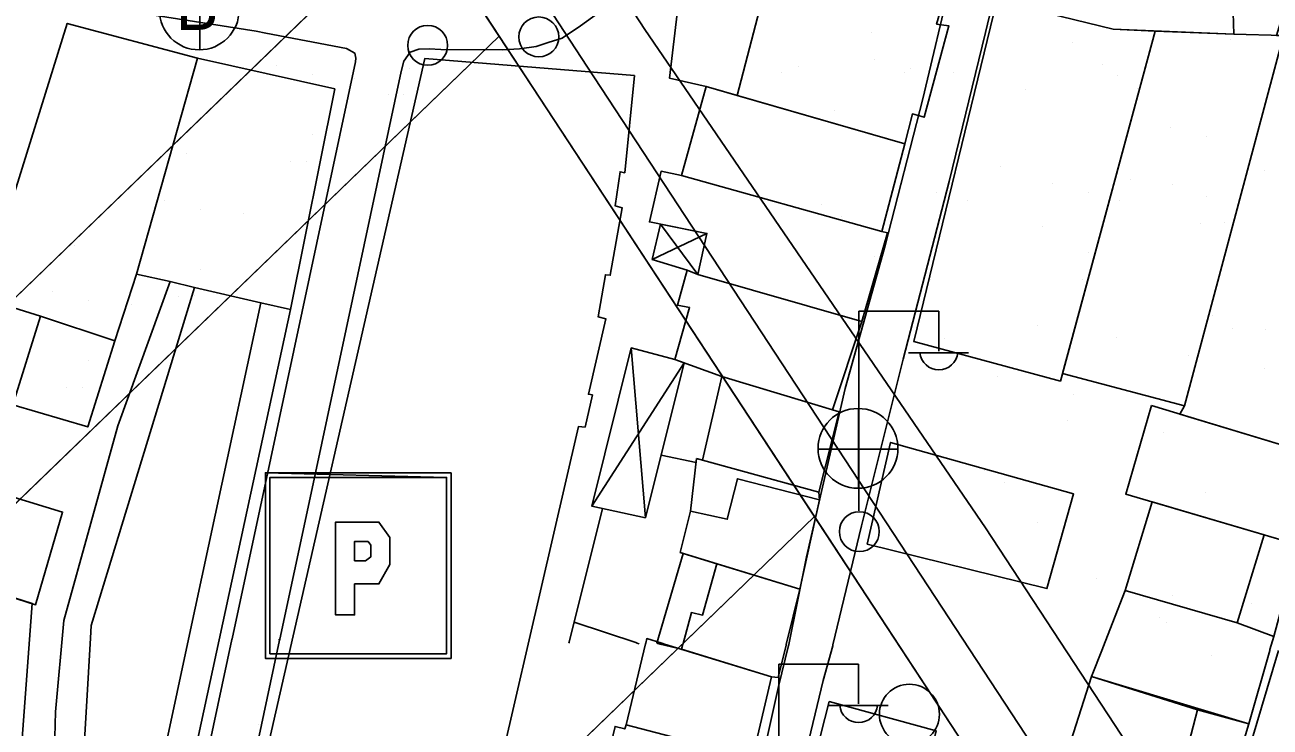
# Model space of a CAD drawing. Extents: x 417997 to 421451, y 4451742 to 4455216.
# Drawn here: x 420191.7 to 420300.8, y 4452336 to 4452397.6 of the extents above; entities that cross this region are included whole.
import ezdxf

# ---------------------------------------------------------------- set-up
doc = ezdxf.new("R2010")
doc.units = 0
for name, color, linetype in [('ADA', 7, 'Continuous'), ('ADAKENARI', 7, 'Continuous'), ('B_Mesken', 7, 'Continuous'), ('B_Sundurma', 7, 'Continuous'), ('B_Teras', 7, 'Continuous'), ('Default', 7, 'Continuous'), ('KALDIRIM', 7, 'Continuous'), ('LJ_SEMBOL', 7, 'Continuous'), ('PL_AYA_PARK_DINLENME', 7, 'Continuous'), ('PL_GENEL_OTOPARK', 7, 'Continuous'), ('PL_TURZM', 7, 'Continuous'), ('S_Elektrik_Diregi', 7, 'Continuous'), ('S_Rogar_Kapagi', 7, 'Continuous'), ('S_Rogar_Kapagi_Buski', 7, 'Continuous'), ('S_Tek_Agac', 7, 'Continuous'), ('Sinir_Duvar_tek_tarafa_ait', 7, 'Continuous'), ('TR_PARKALANI', 7, 'Continuous'), ('TR_TİC_TURIZM_K', 7, 'Continuous'), ('Yol_Sose', 7, 'Continuous')]:
    doc.layers.add(name, color=color, linetype=linetype)

# ---------------------------------------------------------------- blocks, each defined once
blk = doc.blocks.new('POINT_DISPLAY')
at = {"layer": 'Default'}
blk.add_line((0, 0), (0, 0), dxfattribs=at)

msp = doc.modelspace()

# ---------------------------------------------------------------- linework, layer by layer
at = {"layer": 'ADA'}
for p, q in [((420225.97, 4452407.72), (420177.01, 4452360.38)), ((420225.97, 4452407.72), (420177.01, 4452360.38)), ((420183.37, 4452348.45), (420233.22, 4452396.66)), ((420183.37, 4452348.45), (420233.22, 4452396.66)), ((420207.61, 4452303.03), (420260.85, 4452354.51)), ((420207.61, 4452303.03), (420260.85, 4452354.51))]:
    msp.add_line(p, q, dxfattribs=at)
at = {"layer": 'ADAKENARI'}
for p, q in [((420231.59, 4452419.21), (420246, 4452397.23)), ((420231.59, 4452419.21), (420246, 4452397.23)), ((420222.39, 4452413.18), (420236.8, 4452391.2)), ((420222.39, 4452413.18), (420236.8, 4452391.2)), ((420246, 4452397.23), (420275.85, 4452353.52)), ((420246, 4452397.23), (420275.85, 4452353.52)), ((420236.8, 4452391.2), (420284.88, 4452317.87)), ((420236.8, 4452391.2), (420284.88, 4452317.87)), ((420315.27, 4452293.39), (420275.85, 4452353.52)), ((420315.27, 4452293.39), (420275.85, 4452353.52))]:
    msp.add_line(p, q, dxfattribs=at)
at = {"layer": 'B_Mesken'}
for points in [[(420258.33, 4452403.4), (420249.55, 4452404.82), (420248.16, 4452392.96), (420251.36, 4452392.22), (420254.08, 4452391.44), (420256.78, 4452401.8), (420257.91, 4452401.51)], [(420277.64, 4452405.23), (420276.84, 4452399.75), (420287.04, 4452397.25), (420297.61, 4452396.82), (420297.44, 4452402.46)], [(420258.33, 4452403.4), (420257.91, 4452401.51), (420256.78, 4452401.8), (420254.08, 4452391.44), (420268.77, 4452387.2), (420269.45, 4452389.83), (420270.46, 4452389.54), (420272.65, 4452397.54), (420271.56, 4452397.7), (420272.38, 4452400.5)], [(420276.84, 4452399.75), (420269.58, 4452369.86), (420282.41, 4452366.39), (420290.72, 4452397.1), (420287.04, 4452397.25)], [(420301.34, 4452396.72), (420301.68, 4452397.75), (420316.11, 4452398.63), (420305.65, 4452359.63), (420292.87, 4452363.49), (420293.3, 4452364.22), (420301.97, 4452396.7)], [(420201.45, 4452375.78), (420199.56, 4452369.92), (420193.04, 4452372.1), (420187.86, 4452373.69), (420189.92, 4452380.27), (420195.37, 4452397.77), (420206.8, 4452394.71)], [(420297.61, 4452396.82), (420301.97, 4452396.7), (420293.3, 4452364.22), (420282.59, 4452367.06), (420290.72, 4452397.1)], [(420218.83, 4452392.04), (420214.93, 4452372.68), (420212.35, 4452373.26), (420206.54, 4452374.6), (420204.39, 4452375.13), (420201.45, 4452375.78), (420206.8, 4452394.71)], [(420210.63, 4452324.04), (420226.71, 4452394.68), (420245.08, 4452393.19), (420244.24, 4452384.67), (420243.82, 4452384.75), (420243.38, 4452381.77), (420244.01, 4452381.59), (420242.97, 4452375.67), (420242.54, 4452375.72), (420241.89, 4452372.04), (420242.59, 4452371.85), (420241.05, 4452365.24), (420241.4, 4452365.18), (420240.76, 4452362.36), (420240.19, 4452362.42), (420230.28, 4452319.55), (420225.3, 4452320.83)], [(420251.36, 4452392.22), (420249.21, 4452384.44), (420266.76, 4452379.5), (420268.77, 4452387.2)], [(420265.02, 4452371.62), (420250.63, 4452375.73), (420251.44, 4452379.35), (420246.39, 4452380.36), (420247.42, 4452384.8), (420249.21, 4452384.44), (420266.76, 4452379.5), (420267.27, 4452379.39)], [(420265.02, 4452371.62), (420262.45, 4452363.88), (420252.74, 4452366.8), (420248.63, 4452368.3), (420249.91, 4452372.85), (420248.85, 4452373.06), (420249.71, 4452376.13), (420250.63, 4452375.73)], [(420183.28, 4452374.78), (420180.96, 4452367.45), (420190.61, 4452364.3), (420193.04, 4452372.1), (420187.86, 4452373.69)], [(420194.09, 4452327.39), (420194.34, 4452337.39), (420195.07, 4452345.4), (420199.81, 4452362.48), (420204.39, 4452375.13), (420206.54, 4452374.6), (420212.35, 4452373.26), (420214.93, 4452372.68), (420204.65, 4452325.01), (420202.11, 4452325.58), (420196.41, 4452326.87)], [(420199.56, 4452369.92), (420197.17, 4452362.38), (420190.61, 4452364.3), (420193.04, 4452372.1)], [(420251.04, 4452359.47), (420252.74, 4452366.8), (420263.02, 4452363.71), (420261.24, 4452356.66)], [(420290.39, 4452364.24), (420288.14, 4452356.48), (420303.62, 4452351.92), (420305.65, 4452359.63)], [(420265.48, 4452352.1), (420281.23, 4452348.19), (420283.57, 4452356.51), (420267.53, 4452361.01)], [(420179.47, 4452359.64), (420176.93, 4452351.79), (420192.6, 4452346.78), (420194.96, 4452354.91)], [(420250.52, 4452359.61), (420261.24, 4452356.66), (420261.3, 4452355.99), (420259.58, 4452348.14), (420252.3, 4452350.38), (420249.36, 4452351.28), (420249.1, 4452351.36), (420250.01, 4452354.99)], [(420301.11, 4452343.98), (420303.27, 4452352.02), (420303.62, 4452351.92), (420290.46, 4452355.8), (420288.09, 4452348.03), (420297.92, 4452345.18)], [(420247.05, 4452343.4), (420249.36, 4452351.28), (420252.3, 4452350.38), (420259.58, 4452348.14), (420258.38, 4452343.28), (420258.37, 4452343.22), (420257.67, 4452340.39), (420257.1, 4452340.46), (420249.21, 4452342.87), (420247.34, 4452343.33)], [(420184.06, 4452349.51), (420192.29, 4452346.88), (420191.02, 4452329.52), (420180.93, 4452332.84), (420179.57, 4452334.14)], [(420286.1, 4452342.92), (420285.14, 4452340.47), (420298.92, 4452336.33), (420300.76, 4452342.77), (420300.78, 4452342.84), (420301.11, 4452343.98), (420297.92, 4452345.18), (420288.09, 4452348.03), (420286.12, 4452342.99)], [(420247.72, 4452343.33), (420257.1, 4452340.46), (420255.42, 4452333.35), (420244.36, 4452336.25), (420246.05, 4452343.35), (420246.07, 4452343.42), (420246.16, 4452343.81), (420247.49, 4452343.4)], [(420298.92, 4452336.33), (420296.63, 4452328.69), (420292.42, 4452329.82), (420282.67, 4452332.72), (420285.14, 4452340.47), (420294.44, 4452337.57)], [(420271.52, 4452335.72), (420269.67, 4452328.2), (420260.22, 4452330.72), (420262.16, 4452338.28)], [(420255.42, 4452333.35), (420253.38, 4452325.8), (420241.61, 4452328.67), (420243.39, 4452336.11), (420244.23, 4452335.89), (420244.36, 4452336.25)]]:
    msp.add_lwpolyline(points, close=True, dxfattribs=at)
at = {"layer": 'B_Sundurma'}
for p, q in [((420247.36, 4452380.16), (420250.63, 4452375.73)), ((420246.64, 4452377.06), (420251.44, 4452379.35)), ((420246.05, 4452354.39), (420244.8, 4452369.31)), ((420241.34, 4452355.43), (420249.45, 4452368))]:
    msp.add_line(p, q, dxfattribs=at)
for points in [[(420249.71, 4452376.13), (420246.64, 4452377.06), (420247.36, 4452380.16), (420251.44, 4452379.35), (420250.63, 4452375.73)], [(420246.05, 4452354.39), (420241.34, 4452355.43), (420244.8, 4452369.31), (420248.63, 4452368.3), (420249.45, 4452368)]]:
    msp.add_lwpolyline(points, close=True, dxfattribs=at)
at = {"layer": 'B_Teras'}
for points in [[(420206.01, 4452343.77), (420202.11, 4452325.58), (420196.41, 4452326.87), (420197.42, 4452343.86), (420197.48, 4452344.96), (420206.54, 4452374.6), (420212.35, 4452373.26)], [(420261.3, 4452355.99), (420259.58, 4452348.14), (420249.1, 4452351.36), (420250.01, 4452354.99), (420253.21, 4452354.27), (420254.11, 4452357.83)], [(420297.92, 4452345.18), (420300.26, 4452352.91), (420290.46, 4452355.8), (420288.09, 4452348.03)], [(420258.37, 4452343.22), (420257.67, 4452340.39), (420257.1, 4452340.46), (420249.21, 4452342.87), (420249.33, 4452343.31), (420249.35, 4452343.38), (420250.08, 4452346.09), (420251.05, 4452345.87), (420252.3, 4452350.38), (420259.58, 4452348.14), (420258.38, 4452343.28)], [(420294.44, 4452337.57), (420292.42, 4452329.82), (420282.67, 4452332.72), (420285.14, 4452340.47)]]:
    msp.add_lwpolyline(points, close=True, dxfattribs=at)
at = {"layer": 'KALDIRIM'}
for p, q in [((420226.57, 4452415.92), (420240.98, 4452393.94)), ((420226.57, 4452415.92), (420240.98, 4452393.94)), ((420240.98, 4452393.94), (420289.06, 4452320.61)), ((420240.98, 4452393.94), (420289.06, 4452320.61))]:
    msp.add_line(p, q, dxfattribs=at)
at = {"layer": 'LJ_SEMBOL'}
for points in [[(420229.02, 4452358.36), (420212.74, 4452358.36), (420228.62, 4452357.95), (420228.62, 4452342.48), (420213.14, 4452342.48), (420213.14, 4452357.95), (420228.62, 4452357.95), (420212.74, 4452358.36), (420212.74, 4452342.07), (420229.02, 4452342.07), (420229.02, 4452358.36)], [(420229.02, 4452358.36), (420212.74, 4452358.36), (420228.62, 4452357.95), (420228.62, 4452342.48), (420213.14, 4452342.48), (420213.14, 4452357.95), (420228.62, 4452357.95), (420212.74, 4452358.36), (420212.74, 4452342.07), (420229.02, 4452342.07), (420229.02, 4452358.36)], [(420223.64, 4452352.67), (420222.69, 4452354.03), (420221.98, 4452354.03), (420218.89, 4452354.03), (420218.89, 4452345.88), (420220.55, 4452345.88), (420220.55, 4452348.6), (420221.74, 4452348.6), (420222.69, 4452348.6), (420223.64, 4452350.3), (420223.64, 4452351.65), (420223.64, 4452352.67)], [(420223.64, 4452352.67), (420222.69, 4452354.03), (420221.98, 4452354.03), (420218.89, 4452354.03), (420218.89, 4452345.88), (420220.55, 4452345.88), (420220.55, 4452348.6), (420221.74, 4452348.6), (420222.69, 4452348.6), (420223.64, 4452350.3), (420223.64, 4452351.65), (420223.64, 4452352.67)], [(420220.55, 4452350.63), (420220.55, 4452352.33), (420221.03, 4452352.33), (420221.74, 4452352.33), (420221.98, 4452351.99), (420221.98, 4452351.31), (420221.98, 4452350.97), (420221.5, 4452350.63), (420221.03, 4452350.63), (420220.55, 4452350.63)], [(420220.55, 4452350.63), (420220.55, 4452352.33), (420221.03, 4452352.33), (420221.74, 4452352.33), (420221.98, 4452351.99), (420221.98, 4452351.31), (420221.98, 4452350.97), (420221.5, 4452350.63), (420221.03, 4452350.63), (420220.55, 4452350.63)]]:
    msp.add_lwpolyline(points, dxfattribs=at)
at = {"layer": 'PL_AYA_PARK_DINLENME'}
for p, q in [((420231.59, 4452419.21), (420246, 4452397.23)), ((420231.59, 4452419.21), (420246, 4452397.23)), ((420246, 4452397.23), (420275.85, 4452353.52)), ((420246, 4452397.23), (420275.85, 4452353.52)), ((420275.85, 4452353.52), (420315.27, 4452293.39)), ((420275.85, 4452353.52), (420315.27, 4452293.39))]:
    msp.add_line(p, q, dxfattribs=at)
msp.add_lwpolyline([(420177.01, 4452360.38), (420183.37, 4452348.45), (420233.22, 4452396.66), (420225.97, 4452407.72), (420177.01, 4452360.38)], dxfattribs=at)
msp.add_lwpolyline([(420177.01, 4452360.38), (420183.37, 4452348.45), (420233.22, 4452396.66), (420225.97, 4452407.72), (420177.01, 4452360.38)], dxfattribs=at)
at = {"layer": 'PL_GENEL_OTOPARK'}
msp.add_lwpolyline([(420183.37, 4452348.45), (420186.45, 4452342.68), (420207.61, 4452303.03), (420260.85, 4452354.51), (420236.8, 4452391.2), (420233.22, 4452396.66), (420183.37, 4452348.45)], dxfattribs=at)
msp.add_lwpolyline([(420183.37, 4452348.45), (420186.45, 4452342.68), (420207.61, 4452303.03), (420260.85, 4452354.51), (420236.8, 4452391.2), (420233.22, 4452396.66), (420183.37, 4452348.45)], dxfattribs=at)
at = {"layer": 'PL_TURZM'}
for p, q in [((420260.85, 4452354.51), (420207.61, 4452303.03)), ((420260.85, 4452354.51), (420207.61, 4452303.03)), ((420284.88, 4452317.87), (420260.85, 4452354.51)), ((420284.88, 4452317.87), (420260.85, 4452354.51))]:
    msp.add_line(p, q, dxfattribs=at)
msp.add_lwpolyline([(420093.03, 4452576.93), (420100.03, 4452536.75), (420107.76, 4452506.59), (420114.48, 4452486.76), (420120.64, 4452471), (420129.77, 4452449.56), (420138.18, 4452433.13), (420173.92, 4452366.16), (420177.01, 4452360.38), (420225.97, 4452407.72)], dxfattribs=at)
msp.add_lwpolyline([(420093.03, 4452576.93), (420100.03, 4452536.75), (420107.76, 4452506.59), (420114.48, 4452486.76), (420120.64, 4452471), (420129.77, 4452449.56), (420138.18, 4452433.13), (420173.92, 4452366.16), (420177.01, 4452360.38), (420225.97, 4452407.72)], dxfattribs=at)
at = {"layer": 'S_Elektrik_Diregi'}
for p, q in [((420264.76, 4452355.02), (420264.76, 4452372.52)), ((420264.76, 4452372.52), (420271.76, 4452372.52)), ((420271.76, 4452369.02), (420271.76, 4452372.52)), ((420269.1, 4452368.88), (420274.35, 4452368.88)), ((420257.73, 4452324.08), (420257.73, 4452341.58)), ((420257.73, 4452341.58), (420264.73, 4452341.58)), ((420264.73, 4452338.08), (420264.73, 4452341.58)), ((420262.07, 4452337.94), (420267.32, 4452337.94))]:
    msp.add_line(p, q, dxfattribs=at)
for centre in [(420236.7, 4452396.58), (420226.96, 4452395.84), (420264.79, 4452353.19)]:
    msp.add_circle(centre, 1.75, dxfattribs=at)
for centre in [(420271.76, 4452369.03), (420264.73, 4452338.1)]:
    msp.add_arc(centre, 1.66, 184.8384, 355.1464, dxfattribs=at)
at = {"layer": 'S_Rogar_Kapagi'}
for p, q in [((420207, 4452395.42), (420207, 4452402.42)), ((420264.73, 4452356.96), (420264.73, 4452363.96)), ((420261.16, 4452360.43), (420268.16, 4452360.43))]:
    msp.add_line(p, q, dxfattribs=at)
for centre in [(420206.94, 4452398.95), (420264.68, 4452360.49)]:
    msp.add_circle(centre, 3.5, dxfattribs=at)
at = {"layer": 'S_Tek_Agac'}
msp.add_circle((420269.18, 4452337.17), 2.63, dxfattribs=at)
at = {"layer": 'Sinir_Duvar_tek_tarafa_ait'}
for points in [[(420247.42, 4452359.89), (420250.48, 4452359.24)], [(420239.35, 4452343.49), (420242.29, 4452355.22)], [(420239.79, 4452345.25), (420245.28, 4452343.43)], [(420239.33, 4452343.42), (420239.35, 4452343.49)], [(420239.35, 4452343.49), (420239.35, 4452343.49)], [(420245.28, 4452343.43), (420245.29, 4452343.42)], [(420245.29, 4452343.42), (420245.51, 4452343.35)]]:
    msp.add_lwpolyline(points, dxfattribs=at)
at = {"layer": 'TR_TİC_TURIZM_K'}
for p, q in [((420260.85, 4452354.51), (420207.61, 4452303.03)), ((420260.85, 4452354.51), (420207.61, 4452303.03)), ((420284.88, 4452317.87), (420260.85, 4452354.51)), ((420284.88, 4452317.87), (420260.85, 4452354.51))]:
    msp.add_line(p, q, dxfattribs=at)
msp.add_lwpolyline([(420093.03, 4452576.93), (420100.03, 4452536.75), (420107.76, 4452506.59), (420114.48, 4452486.76), (420120.64, 4452471), (420129.77, 4452449.56), (420138.18, 4452433.13), (420173.92, 4452366.16), (420177.01, 4452360.38), (420225.97, 4452407.72), (420222.39, 4452413.18), (420198.5, 4452449.62), (420180.5, 4452485.39), (420172.39, 4452504.15), (420167.1, 4452520.12), (420157.04, 4452567.7), (420154.79, 4452586.79), (420154.7, 4452596.71), (420154.5, 4452619.21), (420156.65, 4452741.01), (420151.88, 4452744.79), (420100.48, 4452731.87), (420095.3, 4452725.67)], dxfattribs=at)
msp.add_lwpolyline([(420093.03, 4452576.93), (420100.03, 4452536.75), (420107.76, 4452506.59), (420114.48, 4452486.76), (420120.64, 4452471), (420129.77, 4452449.56), (420138.18, 4452433.13), (420173.92, 4452366.16), (420177.01, 4452360.38), (420225.97, 4452407.72), (420222.39, 4452413.18), (420198.5, 4452449.62), (420180.5, 4452485.39), (420172.39, 4452504.15), (420167.1, 4452520.12), (420157.04, 4452567.7), (420154.79, 4452586.79), (420154.7, 4452596.71), (420154.5, 4452619.21), (420156.65, 4452741.01), (420151.88, 4452744.79), (420100.48, 4452731.87), (420095.3, 4452725.67)], dxfattribs=at)
at = {"layer": 'Yol_Sose'}
for points in [[(420262.48, 4452343.25), (420264.99, 4452353.7), (420268.62, 4452368.32), (420272.66, 4452383.9), (420275.86, 4452396.97), (420276.71, 4452400.53), (420277.54, 4452403.61), (420277.82, 4452404.34), (420278.51, 4452404.89), (420279.14, 4452405), (420280.08, 4452405.01), (420293.07, 4452402.81), (420304.05, 4452401.07)], [(420272.85, 4452401.64), (420270.35, 4452391.16), (420267.06, 4452378.29), (420263.56, 4452365.74), (420260.15, 4452350.98), (420258.6, 4452343.29)], [(420186.94, 4452401.04), (420211.94, 4452397.08)], [(420224.64, 4452393.55), (420224.88, 4452394.46), (420225.42, 4452395.23), (420226.18, 4452395.52), (420227.09, 4452395.54), (420228.12, 4452395.49), (420233.54, 4452395.44), (420235.01, 4452395.54), (420236.47, 4452395.73), (420237.53, 4452396.08), (420238.74, 4452396.48), (420240.35, 4452397.56), (420241.94, 4452398.7)], [(420212.77, 4452396.92), (420211.94, 4452397.08)], [(420220.63, 4452394.41), (420220.67, 4452394.73), (420220.57, 4452395.16), (420219.85, 4452395.56), (420212.77, 4452396.92)], [(420220.63, 4452394.41), (420212.56, 4452356.61), (420212.33, 4452355.55)], [(420224.64, 4452393.55), (420216.57, 4452355.75), (420214.01, 4452343.76)], [(420212.33, 4452355.55), (420209.82, 4452343.8)], [(420209.81, 4452343.73), (420202.9, 4452311.37)], [(420209.82, 4452343.8), (420209.81, 4452343.73)], [(420213.99, 4452343.68), (420212.11, 4452334.88)], [(420213.95, 4452343.75), (420213.94, 4452343.68)], [(420214.01, 4452343.76), (420213.99, 4452343.68)], [(420247.9, 4452299.75), (420253, 4452318.44), (420257.7, 4452339.61), (420258.58, 4452343.21)], [(420262.46, 4452343.17), (420261.62, 4452340.12), (420255.56, 4452314.81), (420252.52, 4452300.12), (420252.43, 4452299.23), (420252.42, 4452299.03), (420252.55, 4452298.56), (420252.75, 4452298.13), (420254.05, 4452297.11), (420274.93, 4452290.04), (420284.08, 4452287.02), (420284.53, 4452286.89), (420291.76, 4452310.24), (420298.13, 4452331.4), (420301.53, 4452342.76)], [(420258.6, 4452343.29), (420258.6, 4452343.28), (420258.58, 4452343.21)], [(420262.46, 4452343.17), (420262.48, 4452343.24), (420262.48, 4452343.25)], [(420212.13, 4452336.28), (420212.13, 4452336.27)]]:
    msp.add_lwpolyline(points, dxfattribs=at)

# ---------------------------------------------------------------- block references
at = {"layer": 'TR_PARKALANI', "xscale": 0.1, "yscale": 0.10000000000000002}
for p in [(420265.87, 4452396.96), (420265.87, 4452396.96), (420283.51, 4452396.1), (420283.51, 4452396.1), (420297.32, 4452396.38), (420297.32, 4452396.38), (420213.68, 4452394.05), (420213.68, 4452394.05), (420259.45, 4452394.03), (420259.45, 4452394.03), (420266.11, 4452394.62), (420266.11, 4452394.62), (420286.13, 4452394.19), (420286.13, 4452394.19), (420216.83, 4452393.26), (420216.83, 4452393.26), (420220.59, 4452392.92), (420220.59, 4452392.92), (420225.39, 4452393.84), (420225.39, 4452393.84), (420257.98, 4452393.46), (420257.98, 4452393.46), (420268.74, 4452393.49), (420268.74, 4452393.49), (420269.26, 4452393.83), (420269.26, 4452393.83), (420273.02, 4452393.49), (420273.02, 4452393.49), (420287.44, 4452393.18), (420287.44, 4452393.18), (420279.36, 4452391.94), (420279.36, 4452391.94), (420289.19, 4452392.07), (420289.19, 4452392.07), (420223.49, 4452391.49), (420223.49, 4452391.49), (420224.86, 4452391.5), (420224.86, 4452391.5), (420262.6, 4452390.1), (420262.6, 4452390.1), (420269.26, 4452388.57), (420269.26, 4452388.57), (420292.06, 4452388.6), (420292.06, 4452388.6), (420216.83, 4452388), (420216.83, 4452388), (420295.21, 4452387.81), (420295.21, 4452387.81), (420205.86, 4452386.37), (420205.86, 4452386.37), (420268.74, 4452386.23), (420268.74, 4452386.23), (420214.94, 4452385.64), (420214.94, 4452385.64), (420216.31, 4452385.66), (420216.31, 4452385.66), (420277.16, 4452385.18), (420277.16, 4452385.18), (420288.55, 4452384.09), (420288.55, 4452384.09), (420300.33, 4452384.84), (420300.33, 4452384.84), (420268.37, 4452383.71), (420268.37, 4452383.71), (420281.72, 4452383.71), (420281.72, 4452383.71), (420292.2, 4452383.68), (420292.2, 4452383.68), (420203.87, 4452382.26), (420203.87, 4452382.26), (420261.49, 4452381.9), (420261.49, 4452381.9), (420271.52, 4452382.93), (420271.52, 4452382.93), (420274.25, 4452382.21), (420274.25, 4452382.21), (420284.87, 4452382.93), (420284.87, 4452382.93), (420287.61, 4452382.21), (420287.61, 4452382.21), (420295.21, 4452382.55), (420295.21, 4452382.55), (420207.03, 4452381.47), (420207.03, 4452381.47), (420210.78, 4452381.13), (420210.78, 4452381.13), (420263.24, 4452380.79), (420263.24, 4452380.79), (420280.88, 4452379.92), (420280.88, 4452379.92), (420294.68, 4452380.21), (420294.68, 4452380.21), (420296.82, 4452380.32), (420296.82, 4452380.32), (420196.05, 4452378.33), (420196.05, 4452378.33), (420271.52, 4452377.66), (420271.52, 4452377.66), (420284.87, 4452377.66), (420284.87, 4452377.66), (420266.11, 4452377.32), (420266.11, 4452377.32), (420207.03, 4452376.21), (420207.03, 4452376.21), (420270.99, 4452375.32), (420270.99, 4452375.32), (420284.34, 4452375.32), (420284.34, 4452375.32), (420194.06, 4452374.22), (420194.06, 4452374.22), (420197.22, 4452373.44), (420197.22, 4452373.44), (420205.13, 4452373.85), (420205.13, 4452373.85), (420206.5, 4452373.87), (420206.5, 4452373.87), (420200.97, 4452373.1), (420200.97, 4452373.1), (420295.71, 4452372.12), (420295.71, 4452372.12), (420280.4, 4452371.3), (420280.4, 4452371.3), (420297.46, 4452371.01), (420297.46, 4452371.01), (420272.27, 4452370.14), (420272.27, 4452370.14), (420283.55, 4452370.52), (420283.55, 4452370.52), (420287.31, 4452370.18), (420287.31, 4452370.18), (420300.42, 4452370.88), (420300.42, 4452370.88), (420197.22, 4452368.17), (420197.22, 4452368.17), (420293.65, 4452368.62), (420293.65, 4452368.62), (420276.89, 4452366.79), (420276.89, 4452366.79), (420300.33, 4452367.54), (420300.33, 4452367.54), (420195.32, 4452365.82), (420195.32, 4452365.82), (420196.69, 4452365.83), (420196.69, 4452365.83), (420283.55, 4452365.25), (420283.55, 4452365.25), (420283.03, 4452362.91), (420283.03, 4452362.91), (420291.45, 4452361.87), (420291.45, 4452361.87), (420275.78, 4452358.58), (420275.78, 4452358.58), (420277.53, 4452357.47), (420277.53, 4452357.47), (420295.17, 4452356.61), (420295.17, 4452356.61), (420280.4, 4452354), (420280.4, 4452354), (420285.54, 4452349.11), (420285.54, 4452349.11), (420292.2, 4452347.58), (420292.2, 4452347.58), (420299.2, 4452346.86), (420299.2, 4452346.86), (420291.08, 4452345.7), (420291.08, 4452345.7), (420291.68, 4452345.24), (420291.68, 4452345.24), (420295.69, 4452342.34), (420295.69, 4452342.34)]:
    msp.add_blockref('POINT_DISPLAY', p, dxfattribs=at)

# ---------------------------------------------------------------- texts
at = {"layer": 'S_Rogar_Kapagi_Buski'}
msp.add_text('B', height=4.2, dxfattribs=at).set_placement((420204.88, 4452397.2))

doc.saveas('drawing.dxf')
